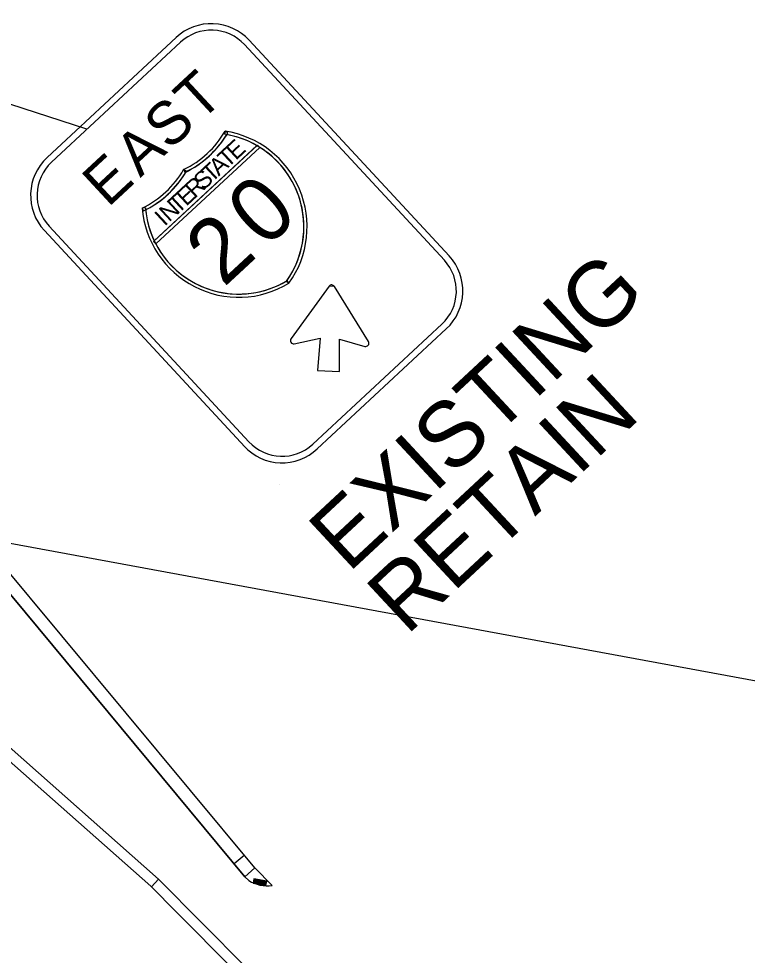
# Model space of a CAD drawing. Extents: x -5665 to 1997148, y 4 to 812485.
# Drawn here: x 1972209.5 to 1972487.2, y 802026.6 to 802383.6 of the extents above; entities that cross this region are included whole.
import ezdxf

# ---------------------------------------------------------------- set-up
doc = ezdxf.new("R2010")
doc.units = 0
for name, color, linetype in [('RD_EX_Misc', 7, 'Continuous'), ('RD_PD_SW', 7, 'Continuous'), ('RD_SHT_TX', 7, 'Continuous')]:
    doc.layers.add(name, color=color, linetype=linetype)

msp = doc.modelspace()

# ---------------------------------------------------------------- linework, layer by layer
at = {"layer": 'RD_EX_Misc'}
msp.add_line((1972235.52, 802341.43), (1971936.47, 802438.37), dxfattribs=at)
at = {"layer": 'RD_PD_SW'}
for p, q in [((1972299.46, 802059.87), (1972169.24, 802216.51)), ((1972299.46, 802059.87), (1972169.24, 802216.51)), ((1972295.76, 802056.5), (1972165.53, 802213.14)), ((1972165.53, 802213.14), (1972295.76, 802056.5)), ((1972262.78, 802055.65), (1972124.31, 802178.02)), ((1972121.65, 802175.02), (1972259.84, 802052.91)), ((1972295.47, 802064.67), (1972291.62, 802061.47)), ((1972299.46, 802059.87), (1972295.76, 802056.5)), ((1972299.46, 802059.87), (1972306.14, 802053.15)), ((1972306.14, 802053.15), (1972299.46, 802059.87)), ((1972260.13, 802052.65), (1972262.78, 802055.65)), ((1972262.78, 802055.65), (1972260.13, 802052.65)), ((1972260.13, 802052.65), (1972262.78, 802055.65)), ((1972296.09, 802022.11), (1972262.78, 802055.65)), ((1972295.76, 802056.5), (1972297.17, 802055.09)), ((1972295.76, 802056.5), (1972297.17, 802055.09)), ((1972259.85, 802052.92), (1972260.03, 802052.74)), ((1972260.03, 802052.74), (1972260.13, 802052.65))]:
    msp.add_line(p, q, dxfattribs=at)
msp.add_lwpolyline([(1972304.05, 802054.79), (1972299.15, 802055.69), (1972298.86, 802054.12), (1972303.77, 802053.22)], close=True, dxfattribs=at)
for points in [[(1972259.84, 802052.91), (1972259.85, 802052.92)], [(1972260.13, 802052.65), (1972260.13, 802052.64)], [(1972260.13, 802052.64), (1972269.55, 802043.16), (1972400.35, 801911.48), (1972403.17, 801908.64)]]:
    msp.add_lwpolyline(points, dxfattribs=at)
for centre, radius in [((1972299.4, 802055.35), 0.146), ((1972299.4, 802055.35), 0.073), ((1972299.79, 802055.27), 0.146), ((1972299.79, 802055.27), 0.073), ((1972300.18, 802055.2), 0.146), ((1972300.18, 802055.2), 0.073), ((1972300.58, 802055.13), 0.146), ((1972300.58, 802055.13), 0.073), ((1972300.97, 802055.06), 0.146), ((1972299.21, 802054.35), 0.146), ((1972299.21, 802054.35), 0.073), ((1972299.3, 802054.84), 0.146), ((1972299.3, 802054.84), 0.073), ((1972299.61, 802054.28), 0.146), ((1972299.61, 802054.28), 0.073), ((1972299.7, 802054.77), 0.146), ((1972299.7, 802054.77), 0.073), ((1972300, 802054.21), 0.146), ((1972300, 802054.21), 0.073), ((1972300.09, 802054.7), 0.146), ((1972300.09, 802054.7), 0.073), ((1972300.4, 802054.14), 0.146), ((1972300.4, 802054.14), 0.073), ((1972300.48, 802054.63), 0.146), ((1972300.48, 802054.63), 0.073), ((1972300.79, 802054.06), 0.146), ((1972300.79, 802054.06), 0.073), ((1972300.88, 802054.56), 0.146), ((1972300.88, 802054.56), 0.073), ((1972300.97, 802055.06), 0.073), ((1972301.18, 802053.99), 0.146), ((1972301.18, 802053.99), 0.073), ((1972301.27, 802054.48), 0.146), ((1972301.27, 802054.48), 0.073), ((1972301.36, 802054.98), 0.146), ((1972301.36, 802054.98), 0.073), ((1972301.58, 802053.92), 0.146), ((1972301.58, 802053.92), 0.073), ((1972301.67, 802054.41), 0.146), ((1972301.67, 802054.41), 0.073), ((1972301.76, 802054.91), 0.146), ((1972301.76, 802054.91), 0.073), ((1972301.97, 802053.85), 0.146), ((1972301.97, 802053.85), 0.073), ((1972302.06, 802054.34), 0.146), ((1972302.06, 802054.34), 0.073), ((1972302.15, 802054.84), 0.146), ((1972302.15, 802054.84), 0.073), ((1972302.36, 802053.78), 0.146), ((1972302.36, 802053.78), 0.073), ((1972302.45, 802054.27), 0.146), ((1972302.45, 802054.27), 0.073), ((1972302.54, 802054.77), 0.146), ((1972302.54, 802054.77), 0.073), ((1972302.76, 802053.7), 0.146), ((1972302.76, 802053.7), 0.073), ((1972302.85, 802054.19), 0.146), ((1972302.85, 802054.19), 0.073), ((1972302.94, 802054.7), 0.146), ((1972302.94, 802054.7), 0.073), ((1972303.15, 802053.63), 0.146), ((1972303.15, 802053.63), 0.073), ((1972303.24, 802054.12), 0.146), ((1972303.24, 802054.12), 0.073), ((1972303.33, 802054.62), 0.146), ((1972303.33, 802054.62), 0.073), ((1972303.54, 802053.56), 0.146), ((1972303.54, 802053.56), 0.073), ((1972303.63, 802054.05), 0.146), ((1972303.63, 802054.05), 0.073), ((1972303.72, 802054.55), 0.146), ((1972303.72, 802054.55), 0.073)]:
    msp.add_circle(centre, radius, dxfattribs=at)
msp.add_arc((1972304.33, 802066.53), 13.5, 237.9544, 277.6934, dxfattribs=at)
at = {"layer": 'RD_SHT_TX'}
for p, q in [((1972220.34, 802330.67), (1972269.55, 802376.44)), ((1972271.22, 802374.64), (1972222.01, 802328.86)), ((1972271.22, 802374.64), (1972271.22, 802374.64)), ((1972371.76, 802291.52), (1972295.56, 802373.72)), ((1972297.37, 802375.39), (1972373.56, 802293.2)), ((1972288.2, 802340.74), (1972288.01, 802339.53)), ((1972289.26, 802340.12), (1972288.2, 802340.74)), ((1972300.58, 802335.44), (1972260.91, 802298.67)), ((1972300.32, 802335.2), (1972261.17, 802298.91)), ((1972261.74, 802297.76), (1972301.42, 802334.54)), ((1972261.74, 802297.76), (1972301.42, 802334.54)), ((1972301.42, 802334.54), (1972300.58, 802335.44)), ((1972273.44, 802325.46), (1972272.38, 802326.08)), ((1972272.38, 802326.08), (1972272.92, 802324.97)), ((1972257.79, 802311.51), (1972256.56, 802311.41)), ((1972256.56, 802311.41), (1972257.1, 802310.3)), ((1972295.75, 802220.36), (1972219.28, 802302.85)), ((1972221.09, 802304.52), (1972297.28, 802222.33)), ((1972221.09, 802304.52), (1972221.09, 802304.52)), ((1972260.91, 802298.67), (1972261.74, 802297.76)), ((1972261.74, 802297.76), (1972261.74, 802297.76)), ((1972371.76, 802291.52), (1972371.76, 802291.52)), ((1972312.53, 802282.77), (1972311.89, 802283.82)), ((1972311.53, 802283.48), (1972312.53, 802282.77)), ((1972327.81, 802281.61), (1972313.31, 802261.64)), ((1972342.81, 802260.52), (1972329.85, 802281.53)), ((1972321.62, 802221.41), (1972370.84, 802267.18)), ((1972372.51, 802265.38), (1972323.3, 802219.6)), ((1972314.55, 802259.71), (1972324.39, 802261.76)), ((1972324.39, 802261.76), (1972323.41, 802249.49)), ((1972331.81, 802249.17), (1972331.77, 802261.48)), ((1972331.77, 802261.48), (1972341.42, 802258.69)), ((1972323.41, 802249.49), (1972323.41, 802249.49)), ((1972323.41, 802249.49), (1972331.81, 802249.17)), ((1972321.62, 802221.41), (1972321.62, 802221.41)), ((1972308.86, 802206.22), (1972308.86, 802206.22)), ((1972122.71, 802199.1), (1972828.58, 802068.85))]:
    msp.add_line(p, q, dxfattribs=at)
for points in [[(1972273.44, 802325.46), (1972272.38, 802326.08)], [(1972256.56, 802311.41), (1972257.1, 802310.3)], [(1972329.85, 802281.53), (1972327.81, 802281.61)]]:
    msp.add_lwpolyline(points, dxfattribs=at)
for centre, radius, start, end in [((1972282.93, 802362.01), 19.69, 42.8316, 132.8316), ((1972282.93, 802362.01), 17.22, 42.8316, 132.8316), ((1972256.29, 802359.3), 36.91, 295.8407, 329.8226), ((1972256.29, 802359.3), 38.14, 295.8407, 329.8226), ((1972256.34, 802359.38), 38.14, 296.2571, 328.3924), ((1972282.53, 802304.27), 35.68, 324.3686, 81.1627), ((1972282.53, 802304.27), 36.91, 324.3686, 81.1627), ((1972282.53, 802304.27), 35.68, 60.0949, 79.8358), ((1972282.55, 802304.26), 35.68, 324.7611, 58.0784), ((1972233.72, 802316.23), 19.69, 132.8316, 222.8316), ((1972233.72, 802316.23), 17.22, 132.8316, 222.8316), ((1972240.47, 802344.63), 36.91, 295.8407, 329.8226), ((1972240.47, 802344.63), 36.91, 295.8407, 329.8226), ((1972240.47, 802344.63), 38.14, 295.8407, 329.8226), ((1972240.47, 802344.63), 38.14, 295.8407, 329.8226), ((1972240.39, 802344.59), 38.14, 297.2709, 329.4061), ((1972293.36, 802314.31), 36.91, 184.5006, 301.2947), ((1972293.36, 802314.31), 35.68, 184.5006, 301.2947), ((1972293.36, 802314.31), 35.68, 185.8275, 205.5683), ((1972293.37, 802314.28), 35.68, 207.5849, 300.9022), ((1972359.13, 802279.81), 17.22, 312.8316, 42.8316), ((1972359.13, 802279.81), 19.69, 312.8316, 42.8316), ((1972328.81, 802280.88), 1.23, 31.6536, 144.0095), ((1972314.3, 802260.91), 1.23, 144.0094, 281.7937), ((1972341.76, 802259.87), 1.23, 253.8694, 31.6536), ((1972309.9, 802233.75), 19.48, 222.235, 313.4282), ((1972309.91, 802234.04), 17.22, 222.8316, 312.8316)]:
    msp.add_arc(centre, radius, start, end, dxfattribs=at)

# ---------------------------------------------------------------- texts
for s, height, rotation, p in [('T', 16.4, 42.8316, (1972278.46, 802343.79)), ('S', 16.4, 42.8316, (1972266.91, 802333.08)), ('A', 16.4, 42.8316, (1972255.84, 802322.82)), ('E', 6.56, 42.8316, (1972292.25, 802329.4)), ('T', 6.56, 42.8316, (1972289.12, 802326.5)), ('E', 16.4, 42.8316, (1972243.49, 802311.37)), ('A', 6.56, 42.8316, (1972285.75, 802323.38)), ('T', 6.56, 42.8316, (1972283.01, 802320.83)), ('S', 6.56, 42.8316, (1972279.88, 802317.93)), ('0', 24.61, 42.8316, (1972303.47, 802295.62)), ('E', 6.56, 42.8316, (1972273.34, 802311.87)), ('R', 6.56, 42.8316, (1972276.61, 802314.9)), ('T', 6.56, 42.8316, (1972270.21, 802308.97)), ('N', 6.56, 42.8316, (1972266.84, 802305.84)), ('I', 6.56, 42.8316, (1972265.11, 802304.24)), ('2', 24.61, 42.8316, (1972287.59, 802280.9)), ('EXISTING', 25, 42.9271, (1972335.17, 802172.04)), ('RETAIN', 25, 42.9271, (1972357.34, 802148.21))]:
    msp.add_text(s, height=height, rotation=rotation, dxfattribs=at).set_placement(p)

doc.saveas('drawing.dxf')
